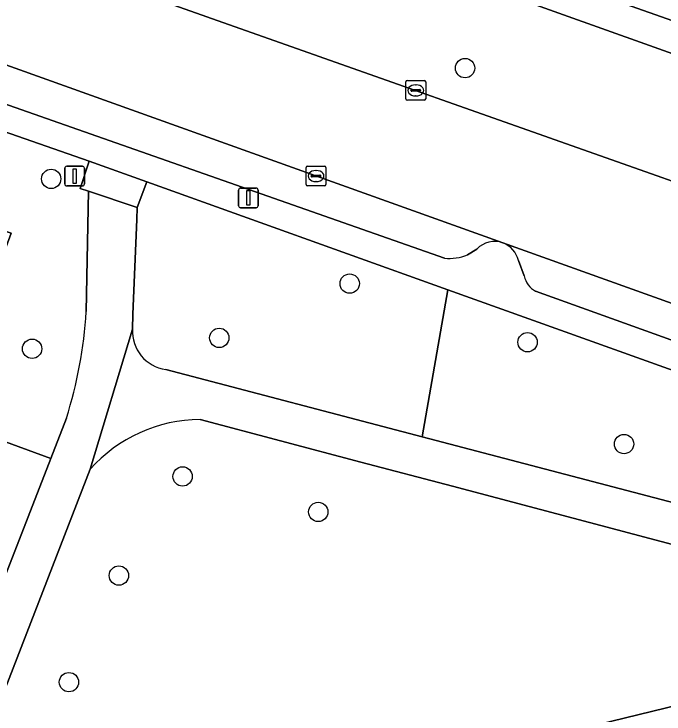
# Model space of a CAD drawing. Extents: x 159817 to 160765, y 380688 to 381638.
# Drawn here: x 160131.81 to 160164.67, y 381110.28 to 381145.69 of the extents above; entities that cross this region are included whole.
import ezdxf

# ---------------------------------------------------------------- set-up
doc = ezdxf.new("R2010")
doc.units = 0
for name, color, linetype in [('IMGEO_Boom', 7, 'Continuous'), ('IMGEO_Erf', 7, 'Continuous'), ('IMGEO_Groenvoorziening', 7, 'Continuous'), ('IMGEO_Kolk', 7, 'Continuous'), ('IMGEO_Lichtmast', 7, 'Continuous'), ('IMGEO_Pand', 7, 'Continuous'), ('IMGEO_Parkeervlak_open', 7, 'Continuous'), ('IMGEO_Rijbaan_lokaal_open', 7, 'Continuous'), ('IMGEO_Terreindeel_open', 7, 'Continuous'), ('IMGEO_Verkeersbordpaal', 7, 'Continuous'), ('IMGEO_Voetpad_gesloten', 7, 'Continuous'), ('IMGEO_Voetpad_open', 7, 'Continuous')]:
    doc.layers.add(name, color=color, linetype=linetype)

msp = doc.modelspace()

# ---------------------------------------------------------------- linework, layer by layer
at = {"layer": 'IMGEO_Boom'}
for centre in [(160154.613, 381142.955), (160133.686, 381137.351), (160148.779, 381132.053), (160142.184, 381129.308), (160157.773, 381129.088), (160132.722, 381128.755), (160162.651, 381123.937), (160140.33, 381122.298), (160147.19, 381120.503), (160137.109, 381117.284), (160134.583, 381111.892)]:
    msp.add_circle(centre, 0.489, dxfattribs=at)
at = {"layer": 'IMGEO_Erf'}
msp.add_lwpolyline([(160156.395, 381148.463), (160150.978, 381150.394), (160145.562, 381152.324), (160140.147, 381154.254), (160134.567, 381156.243), (160134.027, 381154.785), (160177.694, 381139.196), (160178.225, 381140.682), (160172.644, 381142.671), (160167.227, 381144.602), (160161.811, 381146.532)], close=True, dxfattribs=at)
at = {"layer": 'IMGEO_Groenvoorziening'}
for points in [[(160135.457, 381130.637), (160135.508, 381133.263), (160135.576, 381136.727), (160135.144, 381136.871), (160135.606, 381138.24), (160110.17, 381147.13), (160110.112, 381146.934), (160109.582, 381145.155), (160108.884, 381142.815), (160107.174, 381137.075), (160109.949, 381136.191), (160108.869, 381132.664), (160112.609, 381131.529), (160115.751, 381140.329)], [(160115.751, 381140.329), (160116.622, 381139.975), (160130.116, 381135.11), (160131.662, 381134.609), (160128.213, 381125.195), (160130.022, 381124.535), (160133.666, 381123.206), (160134.456, 381125.242)], [(160153.744, 381131.741), (160138.522, 381137.195), (160138.035, 381135.906), (160138.011, 381135.295), (160137.821, 381130.507), (160137.791, 381129.756)], [(160139.482, 381127.701), (160152.445, 381124.3), (160153.744, 381131.741)], [(160153.744, 381131.741), (160152.445, 381124.3), (160198.657, 381112.177)], [(160202.691, 381112.644), (160202.446, 381112.73), (160202.938, 381114.113), (160153.744, 381131.741)], [(160189.768, 381112.315), (160153.986, 381121.798), (160149.344, 381123.028), (160141.214, 381125.183)], [(160135.656, 381122.662), (160127.248, 381100.956), (160123.858, 381092.204)]]:
    msp.add_lwpolyline(points, dxfattribs=at)
for points in [[(160144.619, 381105.662), (160174.473, 381112.949), (160178.267, 381097.406), (160148.413, 381090.119)], [(160144.619, 381105.662), (160148.413, 381090.119), (160178.267, 381097.406), (160174.473, 381112.949)]]:
    msp.add_lwpolyline(points, close=True, dxfattribs=at)
for centre, radius, start, end in [((160113.051, 381132.004), 22.448, 342.4686, 356.5089), ((160139.778, 381129.667), 1.989, 177.4481, 261.4519), ((160141.273, 381117.665), 7.518, 90.451, 138.3453)]:
    msp.add_arc(centre, radius, start, end, dxfattribs=at)
at = {"layer": 'IMGEO_Kolk'}
for p, q in [((160151.62, 381141.4), (160151.62, 381142.252)), ((160151.695, 381142.326), (160152.547, 381142.326)), ((160152.621, 381142.252), (160152.621, 381141.4)), ((160151.879, 381141.82), (160151.879, 381141.832)), ((160151.922, 381141.869), (160152.32, 381141.869)), ((160152.108, 381142.106), (160152.133, 381142.106)), ((160152.363, 381141.832), (160152.363, 381141.82)), ((160152.317, 381141.783), (160151.919, 381141.783)), ((160152.131, 381141.546), (160152.106, 381141.546)), ((160152.547, 381141.326), (160151.695, 381141.326)), ((160146.577, 381137.069), (160146.577, 381137.921)), ((160146.652, 381137.995), (160147.504, 381137.995)), ((160147.578, 381137.921), (160147.578, 381137.069)), ((160147.065, 381137.775), (160147.09, 381137.775)), ((160146.836, 381137.489), (160146.836, 381137.501)), ((160147.274, 381137.452), (160146.876, 381137.452)), ((160146.879, 381137.538), (160147.277, 381137.538)), ((160147.088, 381137.215), (160147.063, 381137.215)), ((160147.32, 381137.501), (160147.32, 381137.489)), ((160147.504, 381136.995), (160146.652, 381136.995))]:
    msp.add_line(p, q, dxfattribs=at)
for points in [[(160151.62, 381141.4), (160151.62, 381142.252)], [(160151.695, 381142.326), (160152.547, 381142.326)], [(160152.621, 381142.252), (160152.621, 381141.4)], [(160152.547, 381141.326), (160151.695, 381141.326)], [(160146.577, 381137.069), (160146.577, 381137.921)], [(160146.652, 381137.995), (160147.504, 381137.995)], [(160147.578, 381137.921), (160147.578, 381137.069)], [(160147.504, 381136.995), (160146.652, 381136.995)]]:
    msp.add_lwpolyline(points, dxfattribs=at)
for centre, radius, start, end in [((160151.697, 381142.25), 0.0765, 91.552, 178.448), ((160151.697, 381142.25), 0.0765, 91.552, 178.448), ((160152.545, 381142.25), 0.0765, 1.552, 88.448), ((160152.545, 381142.25), 0.0765, 1.552, 88.448), ((160151.919, 381141.829), 0.0403, 85.8775, 175.7526), ((160151.916, 381141.819), 0.0366, 178.938, 274.7102), ((160152.32, 381141.826), 0.043, 264.8664, 352.4533), ((160152.324, 381141.831), 0.0386, 1.7309, 96.639), ((160151.697, 381141.402), 0.0765, 181.552, 268.448), ((160151.697, 381141.402), 0.0765, 181.552, 268.448), ((160152.545, 381141.402), 0.0765, 271.552, 358.448), ((160152.545, 381141.402), 0.0765, 271.552, 358.448), ((160146.654, 381137.919), 0.0765, 91.552, 178.448), ((160146.654, 381137.919), 0.0765, 91.552, 178.448), ((160147.502, 381137.919), 0.0765, 1.552, 88.448), ((160147.502, 381137.919), 0.0765, 1.552, 88.448), ((160146.876, 381137.498), 0.0403, 85.8775, 175.7526), ((160146.873, 381137.488), 0.0366, 178.938, 274.7102), ((160147.277, 381137.495), 0.043, 264.8664, 352.4533), ((160147.281, 381137.5), 0.0386, 1.7309, 96.639), ((160146.654, 381137.071), 0.0765, 181.552, 268.448), ((160146.654, 381137.071), 0.0765, 181.552, 268.448), ((160147.502, 381137.071), 0.0765, 271.552, 358.448), ((160147.502, 381137.071), 0.0765, 271.552, 358.448)]:
    msp.add_arc(centre, radius, start, end, dxfattribs=at)
for centre, major_axis, ratio, start_param, end_param in [((160152.107, 381141.826), (-0.387, 0.002), 0.722429, 4.712389, 7.853982), ((160152.132, 381141.826), (-0.39, 0.002), 0.717154, 1.570796, 4.712389), ((160147.064, 381137.495), (-0.387, 0.002), 0.722429, 4.712389, 7.853982), ((160147.089, 381137.495), (-0.39, 0.002), 0.717154, 1.570796, 4.712389)]:
    msp.add_ellipse(centre, major_axis=major_axis, ratio=ratio, start_param=start_param, end_param=end_param, dxfattribs=at)
at = {"layer": 'IMGEO_Lichtmast'}
for p, q in [((160143.26, 381136.888), (160144.05, 381136.888)), ((160144.05, 381136.888), (160143.26, 381136.888)), ((160143.16, 381135.988), (160143.16, 381136.788)), ((160143.16, 381136.788), (160143.16, 381135.988)), ((160144.15, 381136.788), (160144.15, 381135.988)), ((160144.15, 381135.988), (160144.15, 381136.788)), ((160144.05, 381135.888), (160143.26, 381135.888)), ((160143.26, 381135.888), (160144.05, 381135.888))]:
    msp.add_line(p, q, dxfattribs=at)
msp.add_lwpolyline([(160143.58, 381136.763), (160143.73, 381136.763), (160143.73, 381136.013), (160143.58, 381136.013), (160143.58, 381136.763)], dxfattribs=at)
for centre, start, end in [((160143.26, 381136.788), 90, 180), ((160143.26, 381136.788), 90, 180), ((160144.05, 381136.788), 0, 90), ((160144.05, 381136.788), 360, 90), ((160143.26, 381135.988), 180, 270), ((160143.26, 381135.988), 180, 270), ((160144.05, 381135.988), 270, 0), ((160144.05, 381135.988), 270, 0)]:
    msp.add_arc(centre, 0.1, start, end, dxfattribs=at)
at = {"layer": 'IMGEO_Pand'}
msp.add_lwpolyline([(160169.738, 381151.646), (160170.72, 381154.4), (160171.007, 381155.206), (160167.971, 381156.289), (160168.981, 381159.12), (160166.602, 381159.968), (160164.323, 381153.577), (160161.811, 381146.532), (160167.227, 381144.602)], close=True, dxfattribs=at)
at = {"layer": 'IMGEO_Parkeervlak_open'}
for points in [[(160087.314, 381156.924), (160087.892, 381156.711), (160092.727, 381155.009), (160099.732, 381152.417), (160127.037, 381142.646), (160153.569, 381133.339)], [(160156.523, 381134.111), (160125.069, 381145.386), (160121.03, 381146.824)], [(160186.491, 381123.368), (160156.523, 381134.111)], [(160154.736, 381133.508), (160155.205, 381133.802)], [(160157.314, 381133.225), (160157.608, 381132.439)], [(160158.182, 381131.667), (160183.864, 381122.437)]]:
    msp.add_lwpolyline(points, dxfattribs=at)
for centre, radius, start, end in [((160156.105, 381132.931), 1.252, 70.4802, 135.9088), ((160156.096, 381132.934), 1.252, 13.4477, 70.0678), ((160153.822, 381135.704), 2.378, 263.8852, 292.5949), ((160158.718, 381132.665), 1.133, 191.5035, 241.7599)]:
    msp.add_arc(centre, radius, start, end, dxfattribs=at)
at = {"layer": 'IMGEO_Rijbaan_lokaal_open'}
msp.add_lwpolyline([(160085.799, 381159.896), (160085.986, 381159.435), (160086.066, 381159.245), (160086.112, 381159.128), (160093.302, 381156.554), (160121.03, 381146.824), (160125.069, 381145.386), (160156.523, 381134.111), (160186.491, 381123.368), (160203.779, 381117.171), (160205.8, 381122.85), (160205.469, 381122.967), (160135.586, 381147.67)], dxfattribs=at)
at = {"layer": 'IMGEO_Terreindeel_open'}
msp.add_lwpolyline([(160138.035, 381135.906), (160138.522, 381137.195), (160135.606, 381138.24), (160135.144, 381136.871), (160135.576, 381136.727)], close=True, dxfattribs=at)
at = {"layer": 'IMGEO_Verkeersbordpaal'}
for p, q in [((160134.473, 381137.992), (160135.263, 381137.992)), ((160135.263, 381137.992), (160134.473, 381137.992)), ((160134.373, 381137.092), (160134.373, 381137.892)), ((160134.373, 381137.892), (160134.373, 381137.092)), ((160135.363, 381137.892), (160135.363, 381137.092)), ((160135.363, 381137.092), (160135.363, 381137.892)), ((160135.263, 381136.992), (160134.473, 381136.992)), ((160134.473, 381136.992), (160135.263, 381136.992))]:
    msp.add_line(p, q, dxfattribs=at)
msp.add_lwpolyline([(160134.793, 381137.867), (160134.943, 381137.867), (160134.943, 381137.117), (160134.793, 381137.117), (160134.793, 381137.867)], dxfattribs=at)
for centre, start, end in [((160134.473, 381137.892), 90, 180), ((160134.473, 381137.892), 90, 180), ((160135.263, 381137.892), 0, 90), ((160135.263, 381137.892), 360, 90), ((160134.473, 381137.092), 180, 270), ((160134.473, 381137.092), 180, 270), ((160135.263, 381137.092), 270, 0), ((160135.263, 381137.092), 270, 0)]:
    msp.add_arc(centre, 0.1, start, end, dxfattribs=at)
at = {"layer": 'IMGEO_Voetpad_gesloten'}
for points in [[(160135.656, 381122.662), (160137.791, 381129.756), (160137.821, 381130.507), (160138.011, 381135.295), (160138.035, 381135.906), (160135.576, 381136.727), (160135.508, 381133.263), (160135.457, 381130.637)], [(160137.791, 381129.756), (160135.656, 381122.662)], [(160198.657, 381112.177), (160152.445, 381124.3), (160139.482, 381127.701)], [(160134.456, 381125.242), (160133.666, 381123.206), (160131.379, 381117.31), (160124.486, 381099.544), (160122.545, 381094.54), (160120.111, 381088.267), (160119.687, 381087.173), (160119.295, 381086.026), (160118.617, 381084.038), (160118.548, 381083.837), (160120.479, 381083.254), (160120.82, 381084.202), (160120.833, 381084.261), (160123.674, 381091.907), (160123.858, 381092.204), (160127.248, 381100.956), (160135.656, 381122.662)], [(160141.214, 381125.183), (160149.344, 381123.028), (160153.986, 381121.798), (160189.768, 381112.315)]]:
    msp.add_lwpolyline(points, dxfattribs=at)
for centre, radius, start, end in [((160113.051, 381132.004), 22.448, 342.4686, 356.5089), ((160139.778, 381129.667), 1.989, 177.4481, 261.4519), ((160141.273, 381117.665), 7.518, 90.451, 138.3453)]:
    msp.add_arc(centre, radius, start, end, dxfattribs=at)
at = {"layer": 'IMGEO_Voetpad_open'}
for points in [[(160153.569, 381133.339), (160127.037, 381142.646), (160099.732, 381152.417), (160092.727, 381155.009), (160087.892, 381156.711), (160087.314, 381156.924)], [(160177.694, 381139.196), (160134.027, 381154.785), (160131.18, 381155.746), (160130.876, 381154.914)], [(160091.777, 381152.977), (160100.339, 381150.375), (160100.266, 381150.157), (160108.841, 381147.536), (160108.774, 381147.316), (160110.112, 381146.934), (160110.17, 381147.13), (160135.606, 381138.24), (160138.522, 381137.195), (160153.744, 381131.741), (160202.938, 381114.113), (160205.856, 381113.067), (160210.605, 381111.365), (160214.276, 381110.049)], [(160134.786, 381148.029), (160135.586, 381147.67), (160205.469, 381122.967), (160205.8, 381122.85)], [(160155.205, 381133.802), (160154.736, 381133.508)], [(160157.608, 381132.439), (160157.314, 381133.225)], [(160183.864, 381122.437), (160158.182, 381131.667)]]:
    msp.add_lwpolyline(points, dxfattribs=at)
msp.add_lwpolyline([(160133.666, 381123.206), (160130.022, 381124.535), (160128.213, 381125.195), (160131.662, 381134.609), (160130.116, 381135.11), (160116.622, 381139.975), (160115.751, 381140.329), (160112.609, 381131.529), (160111.328, 381128.201), (160106.769, 381115.393), (160114.821, 381112.499), (160122.602, 381109.702), (160126.036, 381119.22), (160128.304, 381118.409), (160131.379, 381117.31)], close=True, dxfattribs=at)
for centre, radius, start, end in [((160156.105, 381132.931), 1.252, 70.4802, 135.9088), ((160156.096, 381132.934), 1.252, 13.4477, 70.0678), ((160153.822, 381135.704), 2.378, 263.8852, 292.5949), ((160158.718, 381132.665), 1.133, 191.5035, 241.7599)]:
    msp.add_arc(centre, radius, start, end, dxfattribs=at)

doc.saveas('drawing.dxf')
